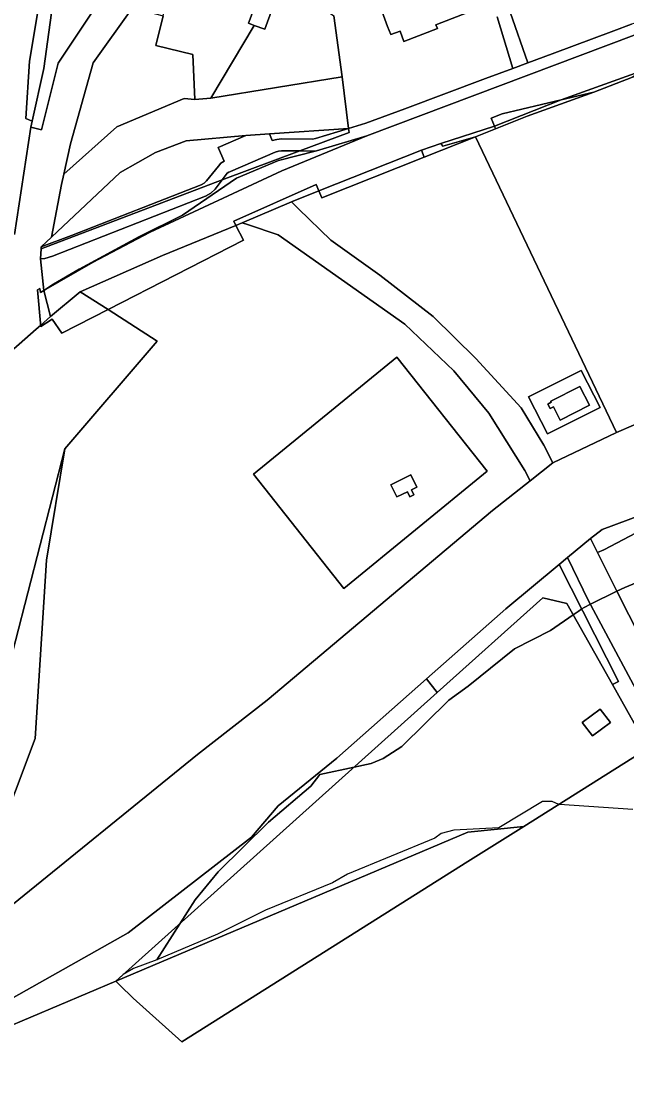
# Model space of a CAD drawing. Extents: x -477304 to -465429, y -1159113 to -1149210.
# Drawn here: x -473162.4 to -473001.2, y -1154080.2 to -1153799.6 of the extents above; entities that cross this region are included whole.
import ezdxf

# ---------------------------------------------------------------- set-up
doc = ezdxf.new("R2010")
doc.units = 0
for name, color, linetype in [('BPEJ_s', 7, 'Continuous'), ('orna_s', 7, 'Continuous'), ('ostatni_s', 7, 'Continuous'), ('PUPFL_s', 7, 'Continuous'), ('trav_porost_s', 7, 'Continuous'), ('voda_s', 7, 'Continuous'), ('zahrada_s', 7, 'Continuous')]:
    doc.layers.add(name, color=color, linetype=linetype)

msp = doc.modelspace()

# ---------------------------------------------------------------- linework, layer by layer
at = {"layer": 'BPEJ_s'}
for points in [[(-472993.01, -1153946.6), (-473001.73, -1153950.22), (-473003.86, -1153951.26), (-473010.86, -1153954.69), (-473012.58, -1153955.54), (-473013.16, -1153955.94), (-473014.14, -1153956.61), (-473015.45, -1153957.51), (-473021.52, -1153961.71), (-473031.09, -1153966.6), (-473034.29, -1153969.18), (-473043.38, -1153976.53), (-473048.54, -1153980.22), (-473061.1, -1153992.56), (-473065.99, -1153995.75), (-473069.18, -1153997.03), (-473073.73, -1153998.02), (-473082.88, -1154000), (-473085.25, -1154003.12), (-473096.52, -1154012.69), (-473109.92, -1154025.87), (-473116.08, -1154033.31), (-473120.17, -1154039.7), (-473126.28, -1154049.26), (-473132.46, -1154051.6), (-473135.25, -1154053.23), (-473137.18, -1154054.97), (-473182.46, -1154074.08)], [(-472999.56, -1154009.28), (-473019.12, -1154008.01), (-473019.27, -1154007.94), (-473021.03, -1154007.16), (-473023.59, -1154007.16), (-473035.28, -1154014.17), (-473047.19, -1154014.81), (-473050.59, -1154015.66), (-473052.29, -1154016.94), (-473075.47, -1154026.51), (-473079.51, -1154028.85), (-473097.37, -1154036.08), (-473110.13, -1154042.46), (-473126.28, -1154049.26), (-473120.17, -1154039.7), (-473116.08, -1154033.31), (-473109.92, -1154025.87), (-473096.52, -1154012.69), (-473085.25, -1154003.12), (-473082.88, -1154000), (-473073.73, -1153998.02), (-473069.18, -1153997.03), (-473065.99, -1153995.75), (-473061.1, -1153992.56), (-473048.54, -1153980.22), (-473043.38, -1153976.53), (-473034.29, -1153969.18), (-473031.09, -1153966.6), (-473021.52, -1153961.71), (-473015.45, -1153957.51), (-473014.14, -1153956.61), (-473013.16, -1153955.94), (-473012.58, -1153955.54), (-473010.86, -1153954.69), (-473003.86, -1153951.26), (-473001.73, -1153950.22), (-472993.01, -1153946.6)], [(-472999.56, -1154009.28), (-473019.12, -1154008.01), (-473019.27, -1154007.94), (-473021.03, -1154007.16), (-473023.59, -1154007.16), (-473035.28, -1154014.17), (-473047.19, -1154014.81), (-473050.59, -1154015.66), (-473052.29, -1154016.94), (-473075.47, -1154026.51), (-473079.51, -1154028.85), (-473097.37, -1154036.08), (-473110.13, -1154042.46), (-473126.28, -1154049.26), (-473132.46, -1154051.6), (-473135.25, -1154053.23), (-473137.18, -1154054.97), (-473182.46, -1154074.08), (-473183.39, -1154073.58), (-473186.25, -1154074.78), (-473191.89, -1154074.78), (-473192.21, -1154074.78), (-473234.74, -1154095.19)]]:
    msp.add_lwpolyline(points, dxfattribs=at)
at = {"layer": 'orna_s'}
for points in [[(-473094.33, -1153831.06), (-473095.52, -1153831.35), (-473096.27, -1153829.61), (-473075.25, -1153828.18), (-473084.07, -1153830.87), (-473084.81, -1153830.97), (-473093.12, -1153830.9)], [(-473114.47, -1153843.18), (-473148.95, -1153856.66), (-473157.02, -1153859.65), (-473154.32, -1153857.11), (-473136.01, -1153839.87), (-473126.56, -1153834.59), (-473118.48, -1153831.42), (-473102.61, -1153830.04), (-473109.95, -1153833.18), (-473108.37, -1153836.86), (-473109.24, -1153837.39), (-473109.88, -1153838.17), (-473113.04, -1153842.07), (-473113.69, -1153842.7)], [(-473093.91, -1153834.21), (-473093.06, -1153834.08), (-473088.17, -1153834.14), (-473108.85, -1153841.8), (-473107.55, -1153840.07), (-473107.1, -1153839.8), (-473106.66, -1153839.58), (-473094.72, -1153834.48)]]:
    msp.add_lwpolyline(points, close=True, dxfattribs=at)
at = {"layer": 'ostatni_s'}
for points in [[(-473150.02, -1153761.56), (-473152.31, -1153783.1), (-473156.3, -1153812.23), (-473159.46, -1153826.2), (-473161.14, -1153825.48), (-473160.13, -1153810.22), (-473155.32, -1153781.58)], [(-473089.79, -1153769.92), (-473092.57, -1153776.35), (-473093.55, -1153785.34), (-473092.24, -1153785.84), (-473093.16, -1153788.28), (-473096.04, -1153795.94), (-473095.43, -1153796.17), (-473097.55, -1153801.79), (-473100.34, -1153800.74), (-473101.9, -1153800.15), (-473099.05, -1153792.57), (-473099.67, -1153792.33), (-473099.22, -1153791.12), (-473098.59, -1153791.35), (-473097.04, -1153787.23), (-473098.16, -1153786.81), (-473097.81, -1153785.89), (-473097.1, -1153783.99), (-473096.23, -1153774.55), (-473103.37, -1153771.03), (-473100.59, -1153764.6)], [(-473018.35, -1153789.17), (-473010.64, -1153786.14), (-473015.09, -1153774.36), (-473004.63, -1153770.44), (-472993.75, -1153798.61), (-472999.98, -1153800.44), (-473004.68, -1153802.15), (-473021.02, -1153808.27), (-473027.51, -1153810.7), (-473032.23, -1153797.21), (-473033.17, -1153794.72), (-473030.83, -1153793.84), (-473031.2, -1153792.86), (-473018.74, -1153788.14)], [(-473097.81, -1153785.89), (-473098.16, -1153786.81), (-473097.04, -1153787.23), (-473098.59, -1153791.35), (-473099.22, -1153791.12), (-473099.67, -1153792.33), (-473099.05, -1153792.57), (-473101.9, -1153800.15), (-473100.34, -1153800.74), (-473111.86, -1153820.08), (-473116.1, -1153820.42), (-473116.66, -1153808.49), (-473126.52, -1153806.07), (-473124.58, -1153798.18), (-473123.25, -1153792.76), (-473124.37, -1153792.48), (-473124.09, -1153791.36), (-473124.87, -1153791.17), (-473124.24, -1153788.6), (-473122.32, -1153789.07), (-473121.79, -1153786.88), (-473116.45, -1153788.2), (-473115.95, -1153786.18), (-473111.41, -1153787.29)], [(-472999.67, -1153814.52), (-473010.01, -1153818.51), (-473018.69, -1153820.56), (-472996.68, -1153812.66)], [(-473034.39, -1153824.28), (-473018.69, -1153820.56), (-473036.4, -1153827.56), (-473037.29, -1153825.39)], [(-473027.67, -1153824.9), (-473036.13, -1153828.26), (-473036.4, -1153827.56), (-473018.69, -1153820.56), (-473010.01, -1153818.51)], [(-473113.69, -1153842.7), (-473113.04, -1153842.07), (-473109.88, -1153838.17), (-473109.24, -1153837.39), (-473108.37, -1153836.86), (-473109.95, -1153833.18), (-473102.61, -1153830.04), (-473096.27, -1153829.61), (-473095.52, -1153831.35), (-473094.33, -1153831.06), (-473093.12, -1153830.9), (-473084.81, -1153830.97), (-473084.07, -1153830.87), (-473075.25, -1153828.18), (-473075.04, -1153829.2), (-473088.17, -1153834.14), (-473093.06, -1153834.08), (-473093.91, -1153834.21), (-473094.72, -1153834.48), (-473106.66, -1153839.58), (-473107.1, -1153839.8), (-473107.55, -1153840.07), (-473108.85, -1153841.8), (-473157.03, -1153860.17), (-473157.02, -1153859.65), (-473148.95, -1153856.66), (-473114.47, -1153843.18)], [(-473050.71, -1153832.15), (-473036.4, -1153827.56), (-473036.13, -1153828.26), (-473041.46, -1153830.37), (-473050.19, -1153832.88)], [(-473070.39, -1153830.11), (-473092.98, -1153839.44), (-473128.03, -1153855.7), (-473143.21, -1153863.76), (-473156.3, -1153871.27), (-473153.71, -1153869.55), (-473146.91, -1153865.57), (-473131.06, -1153856.96), (-473119.42, -1153851.18), (-473105.08, -1153841.39), (-473093.88, -1153836.67), (-473083.76, -1153834.09), (-473082.87, -1153833.85)], [(-473146.91, -1153865.57), (-473153.71, -1153869.55), (-473156.3, -1153871.27), (-473157.17, -1153862.83), (-473156.01, -1153862.71), (-473154.01, -1153862.14), (-473113.26, -1153846.13), (-473111.9, -1153845.37), (-473110.75, -1153844.34), (-473108.85, -1153841.8), (-473088.17, -1153834.14), (-473084.67, -1153834.18), (-473083.76, -1153834.09), (-473093.88, -1153836.67), (-473105.08, -1153841.39), (-473119.42, -1153851.18), (-473131.06, -1153856.96)], [(-473055.14, -1153835.8), (-473082.32, -1153846.59), (-473083.1, -1153844.79), (-473055.82, -1153833.96)], [(-473113.26, -1153846.13), (-473154.01, -1153862.14), (-473156.01, -1153862.71), (-473157.17, -1153862.83), (-473157.03, -1153860.17), (-473108.85, -1153841.8), (-473110.75, -1153844.34), (-473111.9, -1153845.37)], [(-473105.77, -1153852.81), (-473083.83, -1153843.1), (-473083.1, -1153844.79), (-473090.41, -1153847.7), (-473103.56, -1153853.25), (-473105.19, -1153853.94)], [(-473090.41, -1153847.7), (-473088.54, -1153849.5), (-473079.92, -1153857.85), (-473066.91, -1153867.16), (-473052.76, -1153878.21), (-473041.37, -1153889.37), (-473029.3, -1153902.45), (-473023.26, -1153912.42), (-473020.91, -1153917.11), (-473026.93, -1153921.88), (-473028.29, -1153919.1), (-473037.92, -1153903.91), (-473047.21, -1153892.65), (-473060.26, -1153880.25), (-473093.98, -1153856.41), (-473102.08, -1153853.67), (-473103.56, -1153853.25)], [(-473124.7, -1153861.91), (-473105.19, -1153853.94), (-473103.17, -1153857.85), (-473139.18, -1153876.3), (-473146.63, -1153871.61)], [(-473157.92, -1153872.08), (-473158, -1153871.11), (-473157.37, -1153870.74), (-473157.24, -1153871.8), (-473156.3, -1153871.27), (-473154.52, -1153878.21), (-473157.17, -1153880.54), (-473157.23, -1153879.93)], [(-473157.15, -1153880.81), (-473157.17, -1153880.54), (-473154.52, -1153878.21), (-473146.63, -1153871.61), (-473139.18, -1153876.3), (-473151.57, -1153882.65), (-473154.07, -1153878.85)], [(-473038.31, -1153919.34), (-473076.48, -1153950.48), (-473100.57, -1153920.15), (-473062.4, -1153889.01)], [(-473008.26, -1153902.39), (-473022.34, -1153909.35), (-473027.39, -1153899.5), (-473013.31, -1153892.54)], [(-473020.67, -1153902.17), (-473021.61, -1153902.63), (-473022.22, -1153901.45), (-473021.28, -1153900.97), (-473021.42, -1153900.67), (-473013.65, -1153896.78), (-473011.16, -1153901.78), (-473018.91, -1153905.71)], [(-473020.67, -1153902.17), (-473018.91, -1153905.71), (-473011.16, -1153901.78), (-473013.65, -1153896.78), (-473021.42, -1153900.67), (-473021.28, -1153900.97), (-473022.22, -1153901.45), (-473021.61, -1153902.63)], [(-473058.63, -1153920.32), (-473057.04, -1153923.55), (-473058.51, -1153924.27), (-473057.88, -1153925.58), (-473058.94, -1153926.1), (-473059.59, -1153924.79), (-473062.4, -1153926.17), (-473063.99, -1153922.94)], [(-473058.94, -1153926.1), (-473057.88, -1153925.58), (-473058.51, -1153924.27), (-473057.04, -1153923.55), (-473058.63, -1153920.32), (-473063.99, -1153922.94), (-473062.4, -1153926.17), (-473059.59, -1153924.79)], [(-473007.32, -1153940.27), (-473009, -1153940.96), (-473010.85, -1153937.26), (-473007.78, -1153934.81), (-472969.34, -1153920.54), (-472968.17, -1153924.1), (-472991.04, -1153932.64), (-472997.06, -1153934.82)], [(-472988.23, -1153935.7), (-472989.78, -1153936.19), (-472991.04, -1153932.64), (-472968.17, -1153924.1), (-472951.83, -1153985.53), (-472959.67, -1153986.73), (-472973.71, -1153987.12), (-472985.27, -1153978.95), (-472994.05, -1153970.48), (-473003.96, -1153951.06), (-473009, -1153940.96), (-473007.32, -1153940.27), (-472997.06, -1153934.82), (-472995.8, -1153938.37), (-472982.45, -1153975.89), (-472974.91, -1153973.21), (-472976.59, -1153968.5), (-472973.86, -1153967.53), (-472975.96, -1153961.61), (-472972.85, -1153960.5), (-472974.13, -1153956.92), (-472977.42, -1153958.09), (-472979.17, -1153953.2), (-472981.7, -1153954.09)], [(-473054.5, -1153974.57), (-473033.4, -1153955.93), (-473019.15, -1153944.13), (-473003.37, -1153975.26), (-473005.04, -1153976.05), (-473017.12, -1153954.53), (-473023.56, -1153952.98), (-473051.66, -1153978.2)], [(-473137.18, -1154054.97), (-473051.66, -1153978.2), (-473023.56, -1153952.98), (-473017.12, -1153954.53), (-473005.04, -1153976.05), (-472995.53, -1153992.99), (-473028.58, -1154013.8), (-473043.53, -1154015.37)], [(-473008.32, -1153982.65), (-473005.55, -1153986.15), (-473010.31, -1153989.68), (-473013.08, -1153986.18)], [(-473010.31, -1153989.68), (-473005.55, -1153986.15), (-473008.32, -1153982.65), (-473013.08, -1153986.18)]]:
    msp.add_lwpolyline(points, close=True, dxfattribs=at)
for points in [[(-473155.32, -1153781.58), (-473160.13, -1153810.22), (-473161.14, -1153825.48), (-473159.46, -1153826.2), (-473159.81, -1153827.77), (-473164.16, -1153856.39)], [(-473039.4, -1153795.75), (-473052, -1153800.56), (-473051.61, -1153801.59), (-473060.52, -1153804.99), (-473061.51, -1153802.27), (-473063.96, -1153803.16), (-473064.83, -1153801.05), (-473067.02, -1153795.19)], [(-473067.02, -1153795.19), (-473064.83, -1153801.05), (-473063.96, -1153803.16), (-473061.51, -1153802.27), (-473060.52, -1153804.99), (-473051.61, -1153801.59), (-473052, -1153800.56), (-473039.4, -1153795.75)], [(-473035.68, -1153798.51), (-473031.5, -1153812.19), (-473038.77, -1153814.9), (-473060.3, -1153822.92), (-473070.63, -1153826.74), (-473075.25, -1153828.18), (-473076.95, -1153814.41), (-473079.19, -1153798.23)], [(-473032.23, -1153797.21), (-473027.51, -1153810.7), (-473031.5, -1153812.19), (-473035.68, -1153798.51)], [(-472999.27, -1153803.37), (-473070.39, -1153830.11), (-473082.87, -1153833.85), (-473083.76, -1153834.09), (-473084.67, -1153834.18), (-473088.17, -1153834.14), (-473075.04, -1153829.2), (-473075.25, -1153828.18), (-473070.63, -1153826.74), (-473060.3, -1153822.92), (-473038.77, -1153814.9), (-473031.5, -1153812.19), (-473027.51, -1153810.7), (-473021.02, -1153808.27), (-473004.68, -1153802.15), (-472999.98, -1153800.44)], [(-472996.68, -1153812.66), (-473018.69, -1153820.56), (-473034.39, -1153824.28), (-473037.29, -1153825.39), (-473036.4, -1153827.56), (-473050.71, -1153832.15), (-473055.82, -1153833.96), (-473083.1, -1153844.79), (-473083.83, -1153843.1), (-473105.77, -1153852.81), (-473105.19, -1153853.94), (-473124.7, -1153861.91), (-473146.63, -1153871.61), (-473154.52, -1153878.21), (-473156.3, -1153871.27), (-473143.21, -1153863.76), (-473128.03, -1153855.7), (-473092.98, -1153839.44), (-473070.39, -1153830.11), (-472999.27, -1153803.37)], [(-472998.78, -1153977.33), (-473011.35, -1153953.78), (-473016.95, -1153942.31), (-473010.85, -1153937.26), (-473009, -1153940.96), (-473003.96, -1153951.06), (-472994.05, -1153970.48)]]:
    msp.add_lwpolyline(points, dxfattribs=at)
at = {"layer": 'PUPFL_s'}
for points in [[(-473158.63, -1153990.44), (-473179.94, -1154046.8), (-473183.77, -1154049.68), (-473180.32, -1154028.3), (-473150.73, -1153913.41), (-473155.58, -1153943)], [(-473043.53, -1154015.37), (-473028.58, -1154013.8), (-473043.47, -1154023.18), (-473119.58, -1154071.11), (-473132.53, -1154059.45), (-473136.09, -1154056.02), (-473137.18, -1154054.97)]]:
    msp.add_lwpolyline(points, close=True, dxfattribs=at)
msp.add_lwpolyline([(-473214.57, -1154087.55), (-473186.66, -1154071.83), (-473182.46, -1154074.08), (-473137.18, -1154054.97), (-473136.09, -1154056.02), (-473132.53, -1154059.45), (-473119.58, -1154071.11), (-473043.47, -1154023.18), (-473028.58, -1154013.8), (-472995.53, -1153992.99)], dxfattribs=at)
at = {"layer": 'trav_porost_s'}
for points in [[(-473003.97, -1153909.06), (-473041.46, -1153830.37), (-473036.13, -1153828.26), (-473027.67, -1153824.9), (-473010.01, -1153818.51), (-472999.67, -1153814.52), (-472996.28, -1153813.54), (-472967.11, -1153868.16), (-472954.17, -1153862.2), (-472950.5, -1153860.5), (-472941.3, -1153878.79), (-472939.44, -1153882.49), (-472957.82, -1153890.36), (-472990.37, -1153903.15)], [(-473066.91, -1153867.16), (-473079.92, -1153857.85), (-473088.54, -1153849.5), (-473090.41, -1153847.7), (-473083.1, -1153844.79), (-473082.32, -1153846.59), (-473055.14, -1153835.8), (-473041.46, -1153830.37), (-473003.97, -1153909.06), (-473020.91, -1153917.11), (-473023.26, -1153912.42), (-473029.3, -1153902.45), (-473041.37, -1153889.37), (-473052.76, -1153878.21)], [(-473055.14, -1153835.8), (-473055.82, -1153833.96), (-473050.71, -1153832.15), (-473050.19, -1153832.88), (-473041.46, -1153830.37)], [(-473036.89, -1153929.77), (-473096.93, -1153980.22), (-473115.44, -1153994.7), (-473167.68, -1154037.05), (-473179.94, -1154046.8), (-473158.63, -1153990.44), (-473155.58, -1153943), (-473150.73, -1153913.41), (-473126.13, -1153884.73), (-473139.18, -1153876.3), (-473103.17, -1153857.85), (-473105.19, -1153853.94), (-473103.56, -1153853.25), (-473102.08, -1153853.67), (-473093.98, -1153856.41), (-473060.26, -1153880.25), (-473047.21, -1153892.65), (-473037.92, -1153903.91), (-473028.29, -1153919.1), (-473026.93, -1153921.88)], [(-473038.31, -1153919.34), (-473062.4, -1153889.01), (-473100.57, -1153920.15), (-473076.48, -1153950.48)], [(-473008.26, -1153902.39), (-473013.31, -1153892.54), (-473027.39, -1153899.5), (-473022.34, -1153909.35)], [(-472992.35, -1153985.25), (-472988.79, -1153987.76), (-472995.53, -1153992.99), (-473005.04, -1153976.05), (-473003.37, -1153975.26), (-473019.15, -1153944.13), (-473016.95, -1153942.31), (-473011.35, -1153953.78), (-472998.78, -1153977.33)], [(-473051.66, -1153978.2), (-473137.18, -1154054.97), (-473182.46, -1154074.08), (-473186.66, -1154071.83), (-473133.86, -1154042.07), (-473101.1, -1154016.68), (-473094, -1154008.36), (-473078.39, -1153995.67), (-473054.5, -1153974.57)]]:
    msp.add_lwpolyline(points, close=True, dxfattribs=at)
at = {"layer": 'voda_s'}
for points in [[(-473164.16, -1153856.39), (-473159.81, -1153827.77), (-473156.91, -1153828.53), (-473152.49, -1153810.75), (-473140.95, -1153793.37)], [(-473132.72, -1153796.04), (-473143.18, -1153810.72), (-473149.24, -1153832.27), (-473151, -1153840.32), (-473151.59, -1153843.04), (-473154.32, -1153857.11), (-473157.02, -1153859.65), (-473157.03, -1153860.17), (-473157.17, -1153862.83), (-473156.3, -1153871.27), (-473157.24, -1153871.8), (-473157.37, -1153870.74), (-473158, -1153871.11), (-473157.92, -1153872.08)], [(-473157.92, -1153872.08), (-473157.23, -1153879.93), (-473157.17, -1153880.54), (-473158.35, -1153881.57), (-473168.16, -1153890.18)], [(-473168.16, -1153890.18), (-473158.35, -1153881.57), (-473157.17, -1153880.54), (-473157.15, -1153880.81), (-473154.07, -1153878.85), (-473151.57, -1153882.65), (-473139.18, -1153876.3), (-473126.13, -1153884.73), (-473150.73, -1153913.41), (-473180.32, -1154028.3)], [(-473167.68, -1154037.05), (-473115.44, -1153994.7), (-473096.93, -1153980.22), (-473036.89, -1153929.77), (-473026.93, -1153921.88), (-473020.91, -1153917.11), (-473003.97, -1153909.06), (-472990.37, -1153903.15)], [(-472969.34, -1153920.54), (-473007.78, -1153934.81), (-473010.85, -1153937.26), (-473016.95, -1153942.31), (-473019.15, -1153944.13), (-473033.4, -1153955.93), (-473054.5, -1153974.57), (-473078.39, -1153995.67), (-473094, -1154008.36), (-473101.1, -1154016.68), (-473133.86, -1154042.07), (-473186.66, -1154071.83), (-473214.57, -1154087.55), (-473255.41, -1154107.21), (-473324.68, -1154145.69), (-473335.96, -1154148.7), (-473366.72, -1154172.6), (-473475.35, -1154228.31), (-473531.51, -1154220.91)]]:
    msp.add_lwpolyline(points, dxfattribs=at)
at = {"layer": 'zahrada_s'}
for points in [[(-473150.02, -1153761.56), (-473148.56, -1153746.21), (-473125.74, -1153748.8), (-473111.56, -1153748.95), (-473112.87, -1153751.58), (-473128.57, -1153772.77), (-473140.95, -1153793.37), (-473152.49, -1153810.75), (-473156.91, -1153828.53), (-473159.81, -1153827.77), (-473159.46, -1153826.2), (-473156.3, -1153812.23), (-473152.31, -1153783.1)], [(-473097.55, -1153801.79), (-473095.43, -1153796.17), (-473096.04, -1153795.94), (-473093.16, -1153788.28), (-473079.19, -1153798.23), (-473076.95, -1153814.41), (-473111.86, -1153820.08), (-473100.34, -1153800.74)], [(-473126.52, -1153806.07), (-473116.66, -1153808.49), (-473116.1, -1153820.42), (-473119.02, -1153820.21), (-473136.86, -1153827.69), (-473151, -1153840.32), (-473149.24, -1153832.27), (-473143.18, -1153810.72), (-473132.72, -1153796.04), (-473124.58, -1153798.18)], [(-473102.61, -1153830.04), (-473118.48, -1153831.42), (-473126.56, -1153834.59), (-473136.01, -1153839.87), (-473154.32, -1153857.11), (-473151.59, -1153843.04), (-473151, -1153840.32), (-473136.86, -1153827.69), (-473119.02, -1153820.21), (-473116.1, -1153820.42), (-473111.86, -1153820.08), (-473076.95, -1153814.41), (-473075.25, -1153828.18), (-473096.27, -1153829.61)]]:
    msp.add_lwpolyline(points, close=True, dxfattribs=at)

doc.saveas('drawing.dxf')
